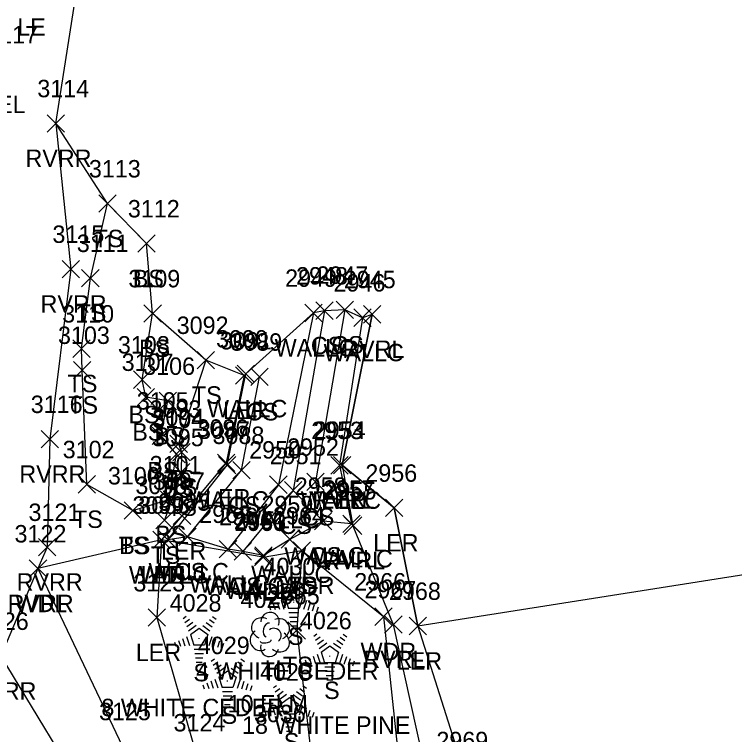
# Model space of a CAD drawing. Extents: x 1461855 to 1464118, y 556196 to 557441.
# Drawn here: x 1462115.9 to 1462198.6, y 556667.3 to 556749.9 of the extents above; entities that cross this region are included whole.
import ezdxf

# ---------------------------------------------------------------- set-up
doc = ezdxf.new("R2010")
doc.units = 0
for name, color, linetype in [('L_A', 7, 'Continuous'), ('L_C', 7, 'Continuous'), ('L_I', 7, 'Continuous'), ('L_TIC', 7, 'Continuous'), ('LARO', 7, 'Continuous'), ('LAWA', 7, 'Continuous'), ('LAWE', 7, 'Continuous'), ('LELB', 7, 'Continuous'), ('LSOGP', 7, 'Continuous'), ('LTC', 7, 'Continuous'), ('LTD', 7, 'Continuous'), ('LW', 7, 'Continuous')]:
    doc.layers.add(name, color=color, linetype=linetype)

msp = doc.modelspace()

# ---------------------------------------------------------------- linework, layer by layer
at = {"layer": 'L_TIC'}
for points in [[(1462119.691, 556736.434), (1462121.691, 556738.434)], [(1462121.691, 556736.434), (1462119.691, 556738.434)], [(1462125.611, 556727.229), (1462127.611, 556729.229)], [(1462127.611, 556727.229), (1462125.611, 556729.229)], [(1462130.084, 556722.64), (1462132.084, 556724.64)], [(1462132.084, 556722.64), (1462130.084, 556724.64)], [(1462121.423, 556719.718), (1462123.423, 556721.718)], [(1462123.423, 556719.718), (1462121.423, 556721.718)], [(1462123.653, 556718.672), (1462125.653, 556720.672)], [(1462125.653, 556718.672), (1462123.653, 556720.672)], [(1462149.271, 556714.68), (1462151.271, 556716.68)], [(1462151.271, 556714.68), (1462149.271, 556716.68)], [(1462150.52, 556714.943), (1462152.52, 556716.943)], [(1462152.52, 556714.943), (1462150.52, 556716.943)], [(1462152.86, 556715.026), (1462154.86, 556717.026)], [(1462154.86, 556715.026), (1462152.86, 556717.026)], [(1462130.8, 556714.616), (1462132.8, 556716.616)], [(1462132.8, 556714.616), (1462130.8, 556716.616)], [(1462154.883, 556714.136), (1462156.883, 556716.136)], [(1462156.883, 556714.136), (1462154.883, 556716.136)], [(1462156.004, 556714.519), (1462158.004, 556716.519)], [(1462158.004, 556714.519), (1462156.004, 556716.519)], [(1462122.632, 556710.584), (1462124.632, 556712.584)], [(1462124.632, 556710.584), (1462122.632, 556712.584)], [(1462136.9, 556709.268), (1462138.9, 556711.268)], [(1462138.9, 556709.268), (1462136.9, 556711.268)], [(1462122.708, 556708.124), (1462124.708, 556710.124)], [(1462124.708, 556708.124), (1462122.708, 556710.124)], [(1462141.293, 556707.494), (1462143.293, 556709.494)], [(1462143.293, 556707.494), (1462141.293, 556709.494)], [(1462141.508, 556707.706), (1462143.508, 556709.706)], [(1462143.508, 556707.706), (1462141.508, 556709.706)], [(1462143.071, 556707.345), (1462145.071, 556709.345)], [(1462145.071, 556707.345), (1462143.071, 556709.345)], [(1462129.585, 556707.022), (1462131.585, 556709.022)], [(1462131.585, 556707.022), (1462129.585, 556709.022)], [(1462130.02, 556705.026), (1462132.02, 556707.026)], [(1462132.02, 556705.026), (1462130.02, 556707.026)], [(1462132.545, 556704.578), (1462134.545, 556706.578)], [(1462134.545, 556704.578), (1462132.545, 556706.578)], [(1462118.992, 556700.198), (1462120.992, 556702.198)], [(1462120.992, 556700.198), (1462118.992, 556702.198)], [(1462131.751, 556700.589), (1462133.751, 556702.589)], [(1462133.751, 556700.589), (1462131.751, 556702.589)], [(1462133.783, 556699.647), (1462135.783, 556701.647)], [(1462135.783, 556699.647), (1462133.783, 556701.647)], [(1462133.533, 556698.489), (1462135.533, 556700.489)], [(1462135.533, 556698.489), (1462133.533, 556700.489)], [(1462134.116, 556698.704), (1462136.116, 556700.704)], [(1462136.116, 556698.704), (1462134.116, 556700.704)], [(1462139.234, 556697.475), (1462141.234, 556699.475)], [(1462141.234, 556697.475), (1462139.234, 556699.475)], [(1462139.343, 556697.226), (1462141.343, 556699.226)], [(1462141.343, 556697.226), (1462139.343, 556699.226)], [(1462141.01, 556696.638), (1462143.01, 556698.638)], [(1462143.01, 556696.638), (1462141.01, 556698.638)], [(1462152.256, 556697.198), (1462154.256, 556699.198)], [(1462154.256, 556697.198), (1462152.256, 556699.198)], [(1462152.543, 556697.226), (1462154.543, 556699.226)], [(1462154.543, 556697.226), (1462152.543, 556699.226)], [(1462152.543, 556697.226), (1462154.543, 556699.226)], [(1462154.543, 556697.226), (1462152.543, 556699.226)], [(1462134.056, 556696.388), (1462136.056, 556698.388)], [(1462136.056, 556696.388), (1462134.056, 556698.388)], [(1462123.249, 556695.009), (1462125.249, 556697.009)], [(1462125.249, 556695.009), (1462123.249, 556697.009)], [(1462145.226, 556694.97), (1462147.226, 556696.97)], [(1462147.226, 556694.97), (1462145.226, 556696.97)], [(1462149.49, 556695.286), (1462151.49, 556697.286)], [(1462151.49, 556695.286), (1462149.49, 556697.286)], [(1462146.928, 556694.319), (1462148.928, 556696.319)], [(1462148.928, 556694.319), (1462146.928, 556696.319)], [(1462132.665, 556693.268), (1462134.665, 556695.268)], [(1462134.665, 556693.268), (1462132.665, 556695.268)], [(1462128.526, 556691.999), (1462130.526, 556693.999)], [(1462130.526, 556691.999), (1462128.526, 556693.999)], [(1462128.526, 556691.999), (1462130.526, 556693.999)], [(1462130.526, 556691.999), (1462128.526, 556693.999)], [(1462158.529, 556692.305), (1462160.529, 556694.305)], [(1462160.529, 556692.305), (1462158.529, 556694.305)], [(1462132.163, 556690.892), (1462134.163, 556692.892)], [(1462134.163, 556690.892), (1462132.163, 556692.892)], [(1462134.169, 556691.385), (1462136.169, 556693.385)], [(1462136.169, 556691.385), (1462134.169, 556693.385)], [(1462150.372, 556690.799), (1462152.372, 556692.799)], [(1462152.372, 556690.799), (1462150.372, 556692.799)], [(1462150.372, 556690.799), (1462152.372, 556692.799)], [(1462152.372, 556690.799), (1462150.372, 556692.799)], [(1462153.615, 556690.472), (1462155.615, 556692.472)], [(1462155.615, 556690.472), (1462153.615, 556692.472)], [(1462153.791, 556690.267), (1462155.791, 556692.267)], [(1462155.791, 556690.267), (1462153.791, 556692.267)], [(1462131.829, 556688.631), (1462133.829, 556690.631)], [(1462133.829, 556688.631), (1462131.829, 556690.631)], [(1462131.829, 556688.631), (1462133.829, 556690.631)], [(1462133.829, 556688.631), (1462131.829, 556690.631)], [(1462132.543, 556688.631), (1462134.543, 556690.631)], [(1462134.543, 556688.631), (1462132.543, 556690.631)], [(1462134.793, 556688.986), (1462136.793, 556690.986)], [(1462136.793, 556688.986), (1462134.793, 556690.986)], [(1462134.793, 556688.986), (1462136.793, 556690.986)], [(1462136.793, 556688.986), (1462134.793, 556690.986)], [(1462146.558, 556688.697), (1462148.558, 556690.697)], [(1462148.558, 556688.697), (1462146.558, 556690.697)], [(1462118.681, 556687.809), (1462120.681, 556689.809)], [(1462120.681, 556687.809), (1462118.681, 556689.809)], [(1462139.452, 556687.581), (1462141.452, 556689.581)], [(1462141.452, 556687.581), (1462139.452, 556689.581)], [(1462139.452, 556687.581), (1462141.452, 556689.581)], [(1462141.452, 556687.581), (1462139.452, 556689.581)], [(1462147.927, 556687.411), (1462149.927, 556689.411)], [(1462149.927, 556687.411), (1462147.927, 556689.411)], [(1462147.927, 556687.411), (1462149.927, 556689.411)], [(1462149.927, 556687.411), (1462147.927, 556689.411)], [(1462141.165, 556687.321), (1462143.165, 556689.321)], [(1462143.165, 556687.321), (1462141.165, 556689.321)], [(1462141.165, 556687.321), (1462143.165, 556689.321)], [(1462143.165, 556687.321), (1462141.165, 556689.321)], [(1462143.486, 556686.662), (1462145.486, 556688.662)], [(1462145.486, 556686.662), (1462143.486, 556688.662)], [(1462143.486, 556686.662), (1462145.486, 556688.662)], [(1462145.486, 556686.662), (1462143.486, 556688.662)], [(1462143.522, 556686.847), (1462145.522, 556688.847)], [(1462145.522, 556686.847), (1462143.522, 556688.847)], [(1462117.64, 556685.34), (1462119.64, 556687.34)], [(1462119.64, 556685.34), (1462117.64, 556687.34)], [(1462117.64, 556685.34), (1462119.64, 556687.34)], [(1462119.64, 556685.34), (1462117.64, 556687.34)], [(1462131.282, 556679.721), (1462133.282, 556681.721)], [(1462133.282, 556679.721), (1462131.282, 556681.721)], [(1462157.302, 556679.826), (1462159.302, 556681.826)], [(1462159.302, 556679.826), (1462157.302, 556681.826)], [(1462158.421, 556678.928), (1462160.421, 556680.928)], [(1462160.421, 556678.928), (1462158.421, 556680.928)], [(1462161.233, 556678.751), (1462163.233, 556680.751)], [(1462163.233, 556678.751), (1462161.233, 556680.751)], [(1462147.332, 556678.235), (1462149.332, 556680.235)], [(1462149.332, 556678.235), (1462147.332, 556680.235)]]:
    msp.add_lwpolyline(points, dxfattribs=at)
at = {"layer": 'LARO'}
for points in [[(1462142.293, 556708.494), (1462140.234, 556698.475), (1462135.169, 556692.385), (1462132.829, 556689.631), (1462132.282, 556680.721), (1462136.891, 556664.654), (1462137.608, 556645.525)], [(1462153.543, 556698.226), (1462159.529, 556693.305), (1462162.233, 556679.751), (1462167.682, 556662.613), (1462169.082, 556643.16), (1462171.862, 556625.321), (1462174.213, 556612.956), (1462176.476, 556601.682), (1462174.457, 556597.693), (1462183.325, 556580.689), (1462181.304, 556562.472), (1462189.463, 556550.975), (1462182.605, 556534.635)]]:
    msp.add_lwpolyline(points, dxfattribs=at)
at = {"layer": 'LAWA'}
for points in [[(1462144.486, 556687.662), (1462132.829, 556689.631), (1462118.64, 556686.34), (1462128.342, 556665.944), (1462126.113, 556658.86), (1462128.549, 556643.037), (1462142.595, 556630.056)], [(1462144.486, 556687.662), (1462148.927, 556688.411), (1462158.302, 556680.826), (1462160.296, 556662.064), (1462165.164, 556641.464), (1462166.507, 556625.891), (1462158.371, 556628.049), (1462154.015, 556627.718), (1462147.126, 556625.455), (1462144.242, 556624.514), (1462143.044, 556630.161)]]:
    msp.add_lwpolyline(points, dxfattribs=at)
at = {"layer": 'LAWE'}
for points in [[(1462120.691, 556737.434), (1462122.423, 556720.718), (1462119.992, 556701.198), (1462119.681, 556688.809), (1462118.64, 556686.34), (1462114.371, 556676.303), (1462125.062, 556658.7), (1462126.988, 556641.518), (1462131.288, 556633.529), (1462137.745, 556624.648), (1462141.077, 556615.301), (1462145.141, 556602.946), (1462161.881, 556553.375), (1462138.756, 556543.397)], [(1462157.004, 556715.519), (1462153.543, 556698.226), (1462154.791, 556691.267), (1462159.421, 556679.928), (1462163.376, 556661.905), (1462166.279, 556641.444), (1462168.012, 556625.686), (1462170.255, 556612.748), (1462171.886, 556604.258), (1462166.942, 556603.106), (1462170.42, 556590.593), (1462173.572, 556576.55), (1462178.747, 556561.813), (1462182.208, 556550.438), (1462181.653, 556545.019), (1462176.294, 556542.787), (1462165.32, 556537.287)]]:
    msp.add_lwpolyline(points, dxfattribs=at)
at = {"layer": 'LELB'}
for points in [[(1462129.526, 556692.999), (1462124.249, 556696.009), (1462123.708, 556709.124), (1462123.632, 556711.584), (1462124.653, 556719.672), (1462126.611, 556728.229)], [(1462129.526, 556692.999), (1462133.665, 556694.268), (1462134.533, 556699.489), (1462132.751, 556701.589), (1462133.545, 556705.578), (1462131.02, 556706.026), (1462130.585, 556708.022), (1462131.8, 556715.616), (1462131.084, 556723.64)], [(1462151.52, 556715.943), (1462147.928, 556695.319), (1462142.165, 556688.321)], [(1462153.86, 556716.026), (1462150.49, 556696.286), (1462151.372, 556691.799)], [(1462137.9, 556710.268), (1462134.783, 556700.647), (1462135.116, 556699.704), (1462135.056, 556697.388), (1462133.163, 556691.892)], [(1462135.793, 556689.986), (1462142.01, 556697.638), (1462144.071, 556708.345)], [(1462148.927, 556688.411), (1462148.332, 556679.235), (1462150.759, 556658.223), (1462154.021, 556642.891), (1462158.371, 556628.049), (1462165.363, 556612.34), (1462167.802, 556604.927)]]:
    msp.add_lwpolyline(points, dxfattribs=at)
at = {"layer": 'LSOGP'}
msp.add_lwpolyline([(1462259.874, 556695.113), (1462162.233, 556679.751), (1462159.529, 556693.305), (1462153.543, 556698.226), (1462157.004, 556715.519), (1462155.883, 556715.136), (1462153.86, 556716.026), (1462151.52, 556715.943), (1462150.271, 556715.68), (1462142.508, 556708.706), (1462142.293, 556708.494), (1462137.9, 556710.268), (1462131.8, 556715.616), (1462131.084, 556723.64), (1462126.611, 556728.229), (1462120.691, 556737.434), (1462124.36, 556760.904), (1462105.086, 556802.615), (1462102.994, 556815.774)], dxfattribs=at)
at = {"layer": 'LTC'}
for p, q in [((1462146.146, 556684.794), (1462146.501, 556685.052)), ((1462146.356, 556684.329), (1462146.885, 556684.713)), ((1462149.173, 556684.686), (1462149.723, 556684.287)), ((1462149.545, 556685.035), (1462149.964, 556684.73)), ((1462146.565, 556683.863), (1462147.269, 556684.374)), ((1462146.775, 556683.397), (1462147.653, 556684.035)), ((1462147, 556682.942), (1462148.011, 556683.677)), ((1462148.011, 556683.677), (1462149.008, 556682.952)), ((1462148.431, 556683.99), (1462149.241, 556683.401)), ((1462148.803, 556684.338), (1462149.482, 556683.844)), ((1462147, 556682.942), (1462147.387, 556681.749)), ((1462149.008, 556682.952), (1462148.617, 556681.749)), ((1462145.179, 556682.073), (1462145.331, 556681.605)), ((1462145.634, 556682.29), (1462145.846, 556681.638)), ((1462146.09, 556682.507), (1462146.361, 556681.671)), ((1462146.545, 556682.723), (1462146.876, 556681.704)), ((1462149.446, 556682.681), (1462149.108, 556681.641)), ((1462149.89, 556682.43), (1462149.603, 556681.546)), ((1462150.335, 556682.18), (1462150.098, 556681.451)), ((1462148.617, 556681.749), (1462147.387, 556681.749)), ((1462148.579, 556681.249), (1462147.434, 556681.249)), ((1462150.779, 556681.93), (1462150.593, 556681.356)), ((1462135.288, 556680.613), (1462135.643, 556680.87)), ((1462135.498, 556680.147), (1462136.027, 556680.531)), ((1462138.315, 556680.505), (1462138.865, 556680.106)), ((1462138.686, 556680.853), (1462139.105, 556680.549)), ((1462148.495, 556680.749), (1462147.507, 556680.749)), ((1462135.707, 556679.681), (1462136.411, 556680.193)), ((1462135.917, 556679.216), (1462136.795, 556679.854)), ((1462136.141, 556678.761), (1462137.153, 556679.495)), ((1462137.153, 556679.495), (1462138.15, 556678.77)), ((1462137.573, 556679.808), (1462138.383, 556679.219)), ((1462137.944, 556680.156), (1462138.623, 556679.663)), ((1462148.411, 556680.249), (1462147.58, 556680.249)), ((1462148.328, 556679.749), (1462147.653, 556679.749)), ((1462136.141, 556678.761), (1462136.528, 556677.567)), ((1462138.15, 556678.77), (1462137.759, 556677.567)), ((1462150.288, 556678.586), (1462150.642, 556678.844)), ((1462153.686, 556678.827), (1462154.105, 556678.522)), ((1462134.32, 556677.892), (1462134.473, 556677.424)), ((1462134.776, 556678.109), (1462134.988, 556677.457)), ((1462135.231, 556678.325), (1462135.503, 556677.49)), ((1462135.687, 556678.541), (1462136.018, 556677.522)), ((1462138.588, 556678.499), (1462138.25, 556677.46)), ((1462139.032, 556678.249), (1462138.745, 556677.364)), ((1462139.477, 556677.999), (1462139.24, 556677.269)), ((1462150.497, 556678.121), (1462151.027, 556678.505)), ((1462150.707, 556677.655), (1462151.411, 556678.166)), ((1462150.917, 556677.189), (1462151.795, 556677.827)), ((1462152.944, 556678.13), (1462153.623, 556677.636)), ((1462153.315, 556678.478), (1462153.865, 556678.079)), ((1462137.759, 556677.567), (1462136.528, 556677.567)), ((1462137.72, 556677.067), (1462136.576, 556677.067)), ((1462139.921, 556677.749), (1462139.734, 556677.174)), ((1462151.141, 556676.734), (1462152.153, 556677.469)), ((1462152.153, 556677.469), (1462153.15, 556676.744)), ((1462152.573, 556677.782), (1462153.382, 556677.193)), ((1462137.637, 556676.567), (1462136.648, 556676.567)), ((1462150.231, 556676.299), (1462150.502, 556675.463)), ((1462150.687, 556676.515), (1462151.017, 556675.496)), ((1462151.141, 556676.734), (1462151.528, 556675.541)), ((1462153.15, 556676.744), (1462152.759, 556675.541)), ((1462153.587, 556676.473), (1462153.25, 556675.433)), ((1462154.032, 556676.223), (1462153.745, 556675.338)), ((1462137.553, 556676.067), (1462136.721, 556676.067)), ((1462137.469, 556675.567), (1462136.794, 556675.567)), ((1462138.533, 556675.735), (1462138.888, 556675.992)), ((1462138.743, 556675.269), (1462139.272, 556675.654)), ((1462141.56, 556675.627), (1462142.11, 556675.228)), ((1462141.932, 556675.975), (1462142.351, 556675.671)), ((1462149.32, 556675.865), (1462149.472, 556675.398)), ((1462149.776, 556676.082), (1462149.987, 556675.43)), ((1462152.759, 556675.541), (1462151.528, 556675.541)), ((1462154.477, 556675.973), (1462154.24, 556675.243)), ((1462154.921, 556675.722), (1462154.734, 556675.148)), ((1462138.953, 556674.804), (1462139.656, 556675.315)), ((1462139.162, 556674.338), (1462140.04, 556674.976)), ((1462139.387, 556673.883), (1462140.398, 556674.617)), ((1462140.398, 556674.617), (1462141.395, 556673.892)), ((1462140.818, 556674.93), (1462141.628, 556674.342)), ((1462141.19, 556675.279), (1462141.869, 556674.785)), ((1462152.72, 556675.041), (1462151.576, 556675.041)), ((1462152.637, 556674.541), (1462151.648, 556674.541)), ((1462139.387, 556673.883), (1462139.774, 556672.689)), ((1462141.395, 556673.892), (1462141.004, 556672.689)), ((1462152.553, 556674.041), (1462151.721, 556674.041)), ((1462137.566, 556673.014), (1462137.718, 556672.546)), ((1462138.021, 556673.231), (1462138.233, 556672.579)), ((1462138.477, 556673.447), (1462138.748, 556672.612)), ((1462138.932, 556673.664), (1462139.263, 556672.644)), ((1462141.833, 556673.622), (1462141.495, 556672.582)), ((1462142.278, 556673.371), (1462141.99, 556672.487)), ((1462142.722, 556673.121), (1462142.485, 556672.392)), ((1462143.166, 556672.871), (1462142.98, 556672.297)), ((1462145.658, 556672.683), (1462146.013, 556672.94)), ((1462149.056, 556672.923), (1462149.476, 556672.618)), ((1462152.469, 556673.541), (1462151.794, 556673.541)), ((1462141.004, 556672.689), (1462139.774, 556672.689)), ((1462140.966, 556672.189), (1462139.821, 556672.189)), ((1462145.868, 556672.217), (1462146.397, 556672.601)), ((1462146.077, 556671.751), (1462146.781, 556672.263)), ((1462148.314, 556672.226), (1462148.994, 556671.733)), ((1462148.685, 556672.575), (1462149.235, 556672.176)), ((1462140.882, 556671.689), (1462139.894, 556671.689)), ((1462146.287, 556671.286), (1462147.165, 556671.923)), ((1462146.511, 556670.831), (1462147.523, 556671.565)), ((1462147.523, 556671.565), (1462148.52, 556670.84)), ((1462147.943, 556671.878), (1462148.753, 556671.289)), ((1462140.798, 556671.189), (1462139.967, 556671.189)), ((1462140.715, 556670.689), (1462140.04, 556670.689)), ((1462145.601, 556670.395), (1462145.873, 556669.56)), ((1462146.057, 556670.611), (1462146.388, 556669.592)), ((1462146.511, 556670.831), (1462146.899, 556669.637)), ((1462148.52, 556670.84), (1462148.129, 556669.637)), ((1462148.958, 556670.569), (1462148.62, 556669.53)), ((1462144.691, 556669.962), (1462144.843, 556669.494)), ((1462145.146, 556670.178), (1462145.358, 556669.527)), ((1462148.129, 556669.637), (1462146.899, 556669.637)), ((1462149.402, 556670.319), (1462149.115, 556669.434)), ((1462149.847, 556670.069), (1462149.61, 556669.339)), ((1462150.291, 556669.818), (1462150.104, 556669.244)), ((1462148.091, 556669.137), (1462146.946, 556669.137)), ((1462148.007, 556668.637), (1462147.019, 556668.637)), ((1462147.923, 556668.137), (1462147.091, 556668.137)), ((1462147.839, 556667.637), (1462147.164, 556667.637))]:
    msp.add_line(p, q, dxfattribs=at)
at = {"layer": 'LTD'}
msp.add_line((1462145.23, 556678.831), (1462145.23, 556678.831), dxfattribs=at)
msp.add_line((1462145.23, 556678.831), (1462145.23, 556678.831), dxfattribs=at)
msp.add_arc((1462145.277, 556680.265), 1.047, 335.52715, 180.95627, dxfattribs=at)
for centre, major_axis, ratio, start_param, end_param in [((1462144.438, 556679.497), (1.21, -0.512), 0.895232, 1.570796, 4.712389), ((1462146.271, 556679.414), (-1.141, -0.483), 0.949671, 1.570796, 4.712389), ((1462145.021, 556679.289), (-0.208, -0.792), 0.645439, 3.141593, 6.283185), ((1462145.73, 556678.664), (-0.5, 0.667), 0.989748, 3.141593, 6.283185), ((1462144.147, 556678.122), (0.584, -1.042), 0.959034, 3.141593, 6.283185), ((1462146.23, 556677.998), (-1.09, 0.792), 0.841452, 1.570796, 4.712389), ((1462144.772, 556678.081), (-0.625, -0.083), 0.423636, 0, 3.141593), ((1462145.23, 556677.331), (0.265, 1.061), 0.942809, 1.570796, 4.712389)]:
    msp.add_ellipse(centre, major_axis=major_axis, ratio=ratio, start_param=start_param, end_param=end_param, dxfattribs=at)
at = {"layer": 'LW'}
for points in [[(1462155.883, 556715.136), (1462153.256, 556698.198), (1462154.615, 556691.472), (1462151.372, 556691.799), (1462147.558, 556689.697), (1462144.522, 556687.847), (1462142.165, 556688.321), (1462140.452, 556688.581), (1462135.793, 556689.986), (1462133.543, 556689.631), (1462140.343, 556698.226), (1462142.508, 556708.706)], [(1462150.271, 556715.68), (1462146.226, 556695.97), (1462140.452, 556688.581)]]:
    msp.add_lwpolyline(points, dxfattribs=at)

# ---------------------------------------------------------------- texts
at = {"layer": 'L_A'}
for s, p in [('LE', (1462116.263, 556747.501)), ('LEL', (1462112.457, 556738.616)), ('RVRR', (1462117.203, 556732.434)), ('TS', (1462125.02, 556723.229)), ('BS', (1462129.525, 556718.64)), ('RVRR', (1462118.935, 556715.718)), ('TS', (1462123.063, 556714.672)), ('BS', (1462130.241, 556710.616)), ('WALLC', (1462145.807, 556710.68)), ('CS', (1462149.961, 556710.943)), ('CS', (1462152.3, 556711.026)), ('WALLC', (1462151.418, 556710.136)), ('RVRL', (1462153.571, 556710.519)), ('TS', (1462122.042, 556706.584)), ('TS', (1462136.31, 556705.268)), ('TS', (1462122.118, 556704.124)), ('WALLC', (1462138.044, 556703.706)), ('LER', (1462139.876, 556703.494)), ('CS', (1462142.512, 556703.345)), ('BS', (1462129.026, 556703.022)), ('BS', (1462129.461, 556701.026)), ('BS', (1462131.986, 556700.578)), ('BS', (1462131.192, 556696.589)), ('RVRR', (1462116.503, 556696.198)), ('TS', (1462133.193, 556695.647)), ('BS', (1462132.974, 556694.489)), ('TS', (1462133.525, 556694.704)), ('WALLC', (1462135.879, 556693.226)), ('LER', (1462137.817, 556693.475)), ('WALLC', (1462148.792, 556693.198)), ('RVRL', (1462150.11, 556693.226)), ('LER', (1462151.126, 556693.226)), ('TS', (1462133.465, 556692.388)), ('CS', (1462140.451, 556692.638)), ('TS', (1462122.659, 556691.009)), ('WALLC', (1462141.762, 556690.97)), ('CS', (1462148.931, 556691.286)), ('CS', (1462146.368, 556690.319)), ('BS', (1462132.106, 556689.268)), ('LER', (1462157.112, 556688.305)), ('TS', (1462127.935, 556687.999)), ('BS', (1462127.967, 556687.999)), ('LER', (1462132.752, 556687.385)), ('TS', (1462131.573, 556686.892)), ('WALLC', (1462146.908, 556686.799)), ('CS', (1462149.813, 556686.799)), ('WALLC', (1462150.151, 556686.472)), ('RVRL', (1462151.358, 556686.267)), ('WALLC', (1462131.328, 556684.986)), ('CS', (1462134.234, 556684.986)), ('WALLC', (1462129.079, 556684.631)), ('WDL', (1462130.247, 556684.631)), ('LER', (1462130.412, 556684.631)), ('WALLC', (1462143.094, 556684.697)), ('RVRR', (1462116.193, 556683.809)), ('WALLC', (1462135.988, 556683.581)), ('WALLC', (1462135.988, 556683.581)), ('WALLC', (1462137.7, 556683.321)), ('CS', (1462140.606, 556683.321)), ('WDR', (1462146.289, 556683.411)), ('TS', (1462147.337, 556683.411)), ('WALLC', (1462140.057, 556682.847)), ('WDR', (1462141.848, 556682.662)), ('WDL', (1462141.903, 556682.662)), ('RVRR', (1462115.152, 556681.34)), ('WDL', (1462116.057, 556681.34)), ('S', (1462147.337, 556677.586)), ('WDR', (1462155.664, 556675.826)), ('LER', (1462129.865, 556675.721)), ('TS', (1462146.742, 556674.235)), ('RVRL', (1462155.988, 556674.928)), ('LER', (1462159.816, 556674.751)), ('S', (1462136.479, 556673.405)), ('H', (1462144.663, 556673.831)), ('RVRR', (1462110.882, 556671.303)), ('S', (1462151.479, 556671.378)), ('S', (1462139.724, 556668.527)), ('S', (1462146.849, 556665.474))]:
    msp.add_text(s, height=2, dxfattribs=at).set_placement(p)
at = {"layer": 'L_C'}
for s, p in [('4 WHITE CEDER', (1462136.778, 556673.586)), ('8 WHITE CEDER', (1462125.92, 556669.405)), ('10 ELM', (1462140.411, 556669.831)), ('18 WHITE PINE', (1462142.061, 556667.378))]:
    msp.add_text(s, height=2, dxfattribs=at).set_placement(p)
at = {"layer": 'L_I'}
for s, p in [('3117', (1462112.693, 556746.616)), ('3114', (1462118.565, 556740.434)), ('3113', (1462124.485, 556731.229)), ('3112', (1462128.958, 556726.64)), ('3115', (1462120.297, 556723.718)), ('3111', (1462123.094, 556722.672)), ('2948', (1462148.26, 556718.943)), ('2947', (1462150.6, 556719.026)), ('3109', (1462129.02, 556718.616)), ('2949', (1462147.004, 556718.68)), ('2946', (1462152.568, 556718.136)), ('2945', (1462153.744, 556718.519)), ('3110', (1462121.42, 556714.584)), ('3092', (1462134.562, 556713.268)), ('3103', (1462120.937, 556712.124)), ('3090', (1462139.083, 556711.706)), ('3091', (1462139.522, 556711.494)), ('3089', (1462140.724, 556711.345)), ('3108', (1462127.813, 556711.022)), ('3107', (1462128.248, 556709.026)), ('3106', (1462130.718, 556708.578)), ('3116', (1462117.811, 556704.198)), ('3105', (1462129.979, 556704.589)), ('3093', (1462131.445, 556703.647)), ('3104', (1462131.761, 556702.489)), ('3094', (1462131.777, 556702.704)), ('3096', (1462136.841, 556701.475)), ('3087', (1462137.005, 556701.226)), ('3088', (1462138.672, 556700.638)), ('2953', (1462149.997, 556701.198)), ('2954', (1462150.283, 556701.226)), ('2954', (1462150.283, 556701.226)), ('3095', (1462131.717, 556700.388)), ('3102', (1462121.478, 556699.009)), ('2950', (1462142.88, 556698.97)), ('2952', (1462147.23, 556699.286)), ('2951', (1462145.235, 556698.319)), ('3101', (1462131.46, 556697.268)), ('3100', (1462126.668, 556695.999)), ('3100', (1462126.668, 556695.999)), ('2956', (1462156.214, 556696.305)), ('3098', (1462129.824, 556694.892)), ('3097', (1462131.831, 556695.385)), ('2958', (1462148.113, 556694.799)), ('2958', (1462148.113, 556694.799)), ('2957', (1462151.355, 556694.472)), ('2955', (1462151.532, 556694.267)), ('3099', (1462129.483, 556692.631)), ('3099', (1462129.483, 556692.631)), ('3086', (1462130.15, 556692.631)), ('3085', (1462132.454, 556692.986)), ('3085', (1462132.454, 556692.986)), ('2959', (1462144.291, 556692.697)), ('3121', (1462117.555, 556691.809)), ('2962', (1462137.145, 556691.581)), ('2962', (1462137.145, 556691.581)), ('2961', (1462139.425, 556691.321)), ('2961', (1462139.425, 556691.321)), ('2960', (1462141.128, 556690.847)), ('2963', (1462141.179, 556690.662)), ('2963', (1462141.179, 556690.662)), ('2964', (1462145.62, 556691.411)), ('2964', (1462145.62, 556691.411)), ('3122', (1462115.947, 556689.34)), ('3122', (1462115.947, 556689.34)), ('4030', (1462144.526, 556685.586)), ('3123', (1462129.59, 556683.721)), ('2966', (1462154.94, 556683.826)), ('2967', (1462156.113, 556682.928)), ('2968', (1462158.926, 556682.751)), ('4027', (1462141.891, 556681.831)), ('2965', (1462145.025, 556682.235)), ('4028', (1462133.754, 556681.405)), ('3126', (1462111.623, 556679.303)), ('4026', (1462148.699, 556679.378)), ('4029', (1462136.992, 556676.527)), ('4025', (1462144.124, 556673.474)), ('3125', (1462125.649, 556668.944)), ('3036', (1462143.419, 556668.717)), ('3124', (1462134.198, 556667.654)), ('2969', (1462164.367, 556665.613))]:
    msp.add_text(s, height=2, dxfattribs=at).set_placement(p)
at = {"layer": 'LTC'}
for p in [(1462147.894, 556682.69), (1462137.035, 556678.509), (1462152.035, 556676.482), (1462140.281, 556673.631), (1462147.406, 556670.578)]:
    msp.add_text('.', height=1.037, rotation=270, dxfattribs=at).set_placement(p)

doc.saveas('drawing.dxf')
